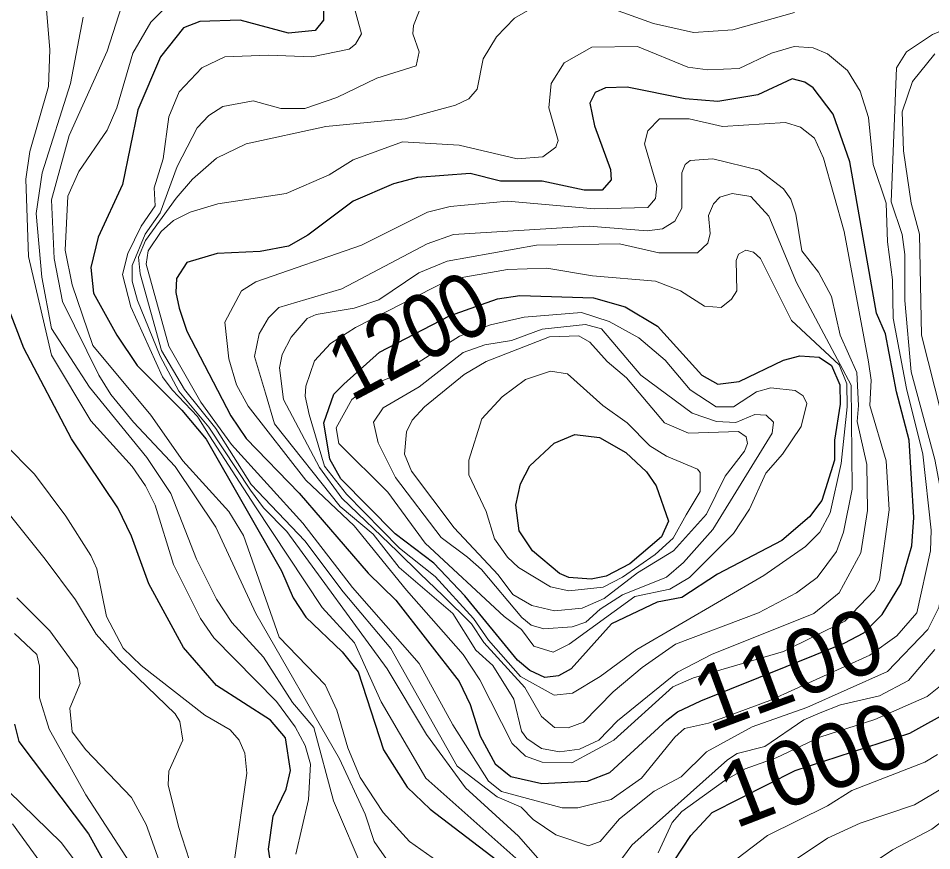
# Model space of a CAD drawing. Extents: x 577 to 602.9, y 7483.8 to 7511.6.
# Drawn here: x 583.887 to 585.016, y 7485.231 to 7486.258 of the extents above; entities that cross this region are included whole.
import ezdxf
from ezdxf.enums import TextEntityAlignment as Align

# ---------------------------------------------------------------- set-up
doc = ezdxf.new("R2010")
doc.units = 0
doc.header["$LTSCALE"] = 0.032
doc.layers.add('1', color=7, linetype='Continuous', lineweight=25)
doc.layers.add('2', color=7, linetype='Continuous', lineweight=13)
doc.layers.add('61', color=7, linetype='Continuous')

msp = doc.modelspace()

# ---------------------------------------------------------------- linework, layer by layer
at = {"layer": '1'}
for points in [[(584.7445, 7485.2779), (584.8469, 7485.3296), (584.9886, 7485.3757), (585.0411, 7485.4051), (585.0649, 7485.4329), (585.0848, 7485.464), (585.1246, 7485.5586), (585.1341, 7485.6063), (585.1246, 7485.6723), (585.0649, 7485.8552), (585.0649, 7485.8806), (585.0792, 7485.9482), (585.0824, 7485.9935), (585.0737, 7486.0508), (585.0554, 7486.0993), (585.053, 7486.1192), (585.0602, 7486.1446), (585.0697, 7486.1621), (585.088, 7486.1733), (585.1071, 7486.1788), (585.1588, 7486.1828), (585.2597, 7486.1987), (585.387, 7486.2329), (585.4824, 7486.2838)], [(584.2642, 7486.2671), (584.2642, 7486.256), (584.2539, 7486.2432), (584.2212, 7486.24), (584.1616, 7486.256), (584.1115, 7486.2544), (584.0916, 7486.2464), (584.063, 7486.2106), (584.0352, 7486.1454), (584.0161, 7486.0532), (583.9859, 7485.988), (583.9771, 7485.9506), (583.9803, 7485.9188), (584.0089, 7485.8671), (584.0344, 7485.8297), (584.0895, 7485.7747), (584.1193, 7485.7385), (584.2125, 7485.5761), (584.2268, 7485.5427), (584.2427, 7485.5188), (584.2876, 7485.4763), (584.3073, 7485.4514), (584.3386, 7485.3551), (584.3676, 7485.3089), (584.3962, 7485.2819), (584.4936, 7485.2072)], [(584.2117, 7485.1324), (584.1966, 7485.2326), (584.2022, 7485.2731), (584.2181, 7485.3065), (584.2236, 7485.3296), (584.2173, 7485.3701), (584.199, 7485.3916), (584.1322, 7485.4345), (584.0916, 7485.4815), (584.0487, 7485.5602), (584.0272, 7485.619), (584.0105, 7485.654), (583.9533, 7485.7391), (583.8944, 7485.8512), (583.8571, 7485.9466)], [(583.8825, 7485.3868), (583.8881, 7485.3654), (583.9739, 7485.2516), (584.0399, 7485.1324), (584.0527, 7485.0767), (584.0559, 7485.0035), (584.0726, 7484.9224), (584.0869, 7484.9018), (584.1258, 7484.8668), (584.1966, 7484.8175), (584.2252, 7484.7817), (584.2706, 7484.7157), (584.2785, 7484.6982), (584.2785, 7484.6537), (584.2682, 7484.6052), (584.2753, 7484.5781), (584.2857, 7484.5567), (584.3103, 7484.5304), (584.3238, 7484.5241), (584.3413, 7484.5249), (584.3962, 7484.5511), (584.4177, 7484.5678), (584.4375, 7484.5932), (584.4693, 7484.6211)], [(584.6976, 7485.2182), (584.7182, 7485.2493), (584.7445, 7485.2779)]]:
    msp.add_lwpolyline(points, dxfattribs=at)
for points in [[(584.7305, 7485.4157), (584.9073, 7485.487), (584.9317, 7485.4997), (584.9542, 7485.5222), (584.9775, 7485.5602), (584.991, 7485.6071), (584.9934, 7485.6421), (584.9878, 7485.7375), (584.9719, 7485.7971), (584.9584, 7485.8687), (584.9472, 7485.8941), (584.9146, 7486.081), (584.894, 7486.1399), (584.8693, 7486.1725), (584.859, 7486.1796), (584.8431, 7486.1836), (584.8009, 7486.1637), (584.7516, 7486.1558), (584.7111, 7486.1589), (584.6395, 7486.1733), (584.6125, 7486.1725), (584.5998, 7486.1669), (584.5934, 7486.1534), (584.599, 7486.1255), (584.6188, 7486.0715), (584.6196, 7486.0587), (584.6085, 7486.046), (584.5862, 7486.046), (584.5345, 7486.0572), (584.4829, 7486.0572), (584.4455, 7486.0667), (584.3803, 7486.0619), (584.3509, 7486.054), (584.3008, 7486.0325), (584.2451, 7485.9904), (584.2212, 7485.9768), (584.1863, 7485.9705), (584.133, 7485.9681), (584.0956, 7485.957), (584.0829, 7485.9371), (584.0821, 7485.9196), (584.0861, 7485.9005), (584.0956, 7485.8719), (584.1497, 7485.7677), (584.1687, 7485.7394), (584.2342, 7485.672), (584.3197, 7485.5733), (584.3538, 7485.5401), (584.432, 7485.4395), (584.4456, 7485.4111), (584.4578, 7485.3721), (584.4764, 7485.3379), (584.4959, 7485.3222), (584.534, 7485.3134), (584.5906, 7485.3164), (584.618, 7485.3271), (584.6883, 7485.3916), (584.7015, 7485.4019)], [(584.2896, 7485.8068), (584.3336, 7485.846), (584.4198, 7485.8911), (584.4792, 7485.9121), (584.5069, 7485.916), (584.5979, 7485.9131), (584.6371, 7485.9021), (584.6769, 7485.8782), (584.7318, 7485.8178), (584.7516, 7485.8067), (584.7779, 7485.8099), (584.8327, 7485.8361), (584.8526, 7485.8417), (584.8765, 7485.8401), (584.8916, 7485.8297), (584.9019, 7485.8059), (584.9027, 7485.782), (584.8956, 7485.7375), (584.8956, 7485.7128), (584.8797, 7485.6628), (584.8645, 7485.6429), (584.8304, 7485.6134), (584.7508, 7485.5721), (584.7071, 7485.5433), (584.6764, 7485.5375), (584.6199, 7485.5107), (584.5701, 7485.4552), (584.5548, 7485.4465), (584.5376, 7485.4446), (584.5194, 7485.4532), (584.5041, 7485.4657), (584.439, 7485.5452), (584.4006, 7485.5854), (584.3528, 7485.6219), (584.2857, 7485.6899), (584.2723, 7485.7138), (584.2647, 7485.7589), (584.2771, 7485.7943)], [(584.5491, 7485.7339), (584.5749, 7485.7445), (584.6053, 7485.7407), (584.6379, 7485.7224), (584.6634, 7485.6985), (584.6753, 7485.681), (584.6904, 7485.6373), (584.6817, 7485.6182), (584.6427, 7485.5848), (584.6133, 7485.5697), (584.595, 7485.5657), (584.5672, 7485.5681), (584.556, 7485.5729), (584.5226, 7485.6007), (584.5059, 7485.6254), (584.5019, 7485.6572), (584.5075, 7485.6834), (584.5194, 7485.7057)]]:
    msp.add_lwpolyline(points, close=True, dxfattribs=at)
at = {"layer": '2'}
for points in [[(584.0256, 7486.3068), (583.997, 7486.2178), (583.9501, 7486.1136)], [(584.2292, 7485.3836), (584.2061, 7485.4147), (584.129, 7485.4934), (584.1123, 7485.5172), (584.0789, 7485.584), (584.0566, 7485.6572), (584.0447, 7485.681), (584.028, 7485.7049), (583.9771, 7485.7614), (583.9286, 7485.8425), (583.9, 7485.9641), (583.8968, 7486.0595), (583.9016, 7486.0937), (583.9246, 7486.174), (583.9262, 7486.2194), (583.9207, 7486.2893)], [(584.2984, 7486.2862), (584.3111, 7486.2393), (584.3039, 7486.2265), (584.296, 7486.2202), (584.2499, 7486.2106), (584.1966, 7486.213), (584.1425, 7486.2106), (584.1139, 7486.1971), (584.0861, 7486.1677), (584.0733, 7486.1367), (584.0662, 7486.085), (584.0551, 7486.0492), (584.0566, 7486.0269), (584.0392, 7486.0015), (584.0225, 7485.9681), (584.0161, 7485.9419), (584.0264, 7485.9021), (584.0653, 7485.8156), (584.0776, 7485.7996), (584.1088, 7485.7668), (584.1237, 7485.7427), (584.1796, 7485.6565), (584.2629, 7485.531), (584.3026, 7485.4872), (584.3355, 7485.4145), (584.3906, 7485.32), (584.5242, 7485.2015)], [(584.533, 7486.2774), (584.5004, 7486.2583), (584.4781, 7486.2353), (584.4614, 7486.2082), (584.4542, 7486.1709), (584.4439, 7486.1589), (584.4272, 7486.151), (584.3652, 7486.1343), (584.2674, 7486.1247), (584.1688, 7486.1033), (584.1322, 7486.0858), (584.1024, 7486.0596), (584.0825, 7486.0363), (584.0446, 7485.9841), (584.0358, 7485.9632), (584.0378, 7485.9428), (584.0642, 7485.848), (584.0926, 7485.7999), (584.1312, 7485.7518), (584.1752, 7485.6827), (584.2412, 7485.613), (584.2886, 7485.55), (584.3475, 7485.4803), (584.4296, 7485.3351), (584.4789, 7485.297), (584.5083, 7485.2842), (584.5234, 7485.2691), (584.5512, 7485.2501), (584.5918, 7485.2365), (584.6061, 7485.2421)], [(584.4336, 7485.1976), (584.3707, 7485.2421), (584.3381, 7485.2779), (584.3095, 7485.3208), (584.2944, 7485.3574), (584.2809, 7485.4043), (584.2666, 7485.4353), (584.2097, 7485.4942), (584.1656, 7485.6198), (584.1473, 7485.6492), (584.0908, 7485.7121), (584.0511, 7485.7685), (583.9795, 7485.8544), (583.9541, 7485.9291), (583.9453, 7485.9721), (583.9485, 7486.0389), (583.962, 7486.0691), (583.997, 7486.12), (584.0089, 7486.1478), (584.0288, 7486.2154), (584.0511, 7486.2536), (584.0741, 7486.2766)], [(584.3914, 7485.3741), (584.3429, 7485.4552), (584.2189, 7485.6246), (584.1902, 7485.654), (584.1741, 7485.6757), (584.1229, 7485.7537), (584.0858, 7485.798), (584.0627, 7485.841), (584.0347, 7485.91), (584.0282, 7485.9336), (584.0282, 7485.9531), (584.0442, 7485.9918), (584.0627, 7486.0181), (584.0838, 7486.0753), (584.1083, 7486.1232), (584.1226, 7486.1383), (584.1401, 7486.1494), (584.1775, 7486.1566), (584.2117, 7486.147), (584.2411, 7486.147), (584.2809, 7486.1605), (584.3302, 7486.1844), (584.3787, 7486.1995), (584.3827, 7486.217), (584.3747, 7486.2393), (584.3755, 7486.2496), (584.3827, 7486.2671)], [(584.6061, 7485.2421), (584.63, 7485.2699), (584.6729, 7485.3041), (584.7063, 7485.3216), (584.7373, 7485.3526), (584.7938, 7485.3836), (584.8614, 7485.4075), (584.9608, 7485.452), (585.0109, 7485.5037), (585.0244, 7485.5308), (585.0355, 7485.5936), (585.0363, 7485.6246), (585.0196, 7485.7136), (584.9902, 7485.8218), (584.9822, 7485.9101), (584.9822, 7485.9665), (584.9791, 7485.9912), (584.9655, 7486.0317), (584.9719, 7486.1971), (584.9846, 7486.217), (585.0164, 7486.2385), (585.0435, 7486.2496), (585.0824, 7486.2727)], [(584.8463, 7486.2655), (584.7699, 7486.244), (584.7214, 7486.2408), (584.6721, 7486.252), (584.618, 7486.2711)], [(584.3159, 7485.2008), (584.2769, 7485.2922), (584.2523, 7485.3828), (584.226, 7485.4134), (584.1901, 7485.4696), (584.1513, 7485.5125), (584.1322, 7485.5411), (584.1075, 7485.5904), (584.0757, 7485.6715), (584.0463, 7485.716), (583.9755, 7485.8027), (583.9286, 7485.8752), (583.9163, 7485.9387), (583.9095, 7486.0174), (583.9167, 7486.0675), (583.9517, 7486.178), (583.9676, 7486.2599)], [(585.0196, 7486.2146), (584.9918, 7486.1804), (584.9791, 7486.1428), (584.9806, 7486.0947), (584.9902, 7486.0301), (585.0005, 7485.992), (585.0029, 7485.8671), (585.0602, 7485.6413)], [(583.9501, 7486.1136), (583.9286, 7486.0341), (583.9318, 7485.9617), (583.9421, 7485.9085), (583.9867, 7485.8178), (584.0018, 7485.794), (584.0296, 7485.7598), (584.0813, 7485.7049), (584.1314, 7485.6301), (584.1807, 7485.5236), (584.2841, 7485.3439), (584.3159, 7485.2755), (584.327, 7485.2421), (584.3652, 7485.1872)], [(583.8698, 7485.7335), (583.9072, 7485.6954), (583.9461, 7485.6437), (583.9771, 7485.5952), (583.9843, 7485.5785), (583.9962, 7485.5196), (584.0169, 7485.4807), (584.0392, 7485.4592), (584.1179, 7485.398), (584.1489, 7485.3797), (584.16, 7485.3669), (584.1672, 7485.351), (584.1696, 7485.3264), (584.1537, 7485.2135), (584.1552, 7485.1666), (584.1727, 7485.1157), (584.1918, 7485.0759), (584.195, 7485.0242), (584.1918, 7484.9765), (584.195, 7484.9511), (584.2125, 7484.9065), (584.2562, 7484.8397), (584.2896, 7484.8063)], [(584.1171, 7485.1626), (584.0853, 7485.2604), (584.0726, 7485.3121), (584.0733, 7485.3288), (584.0908, 7485.3669), (584.0869, 7485.39), (584.0813, 7485.3995), (584.0121, 7485.4663), (583.9835, 7485.4981), (583.958, 7485.5403), (583.9207, 7485.5904), (583.8761, 7485.6461)], [(583.8857, 7485.5427), (583.9262, 7485.5021), (583.9604, 7485.4552), (583.9636, 7485.4369), (583.9509, 7485.4067), (583.9541, 7485.3773), (583.9708, 7485.355), (584.0272, 7485.2962), (584.0455, 7485.2628), (584.0853, 7485.1515), (584.1044, 7485.0338), (584.133, 7484.9503), (584.1584, 7484.9065), (584.3027, 7484.7481), (584.3222, 7484.7181), (584.3397, 7484.6632)], [(584.2976, 7484.7054), (584.2634, 7484.7682), (584.2236, 7484.8127), (584.1592, 7484.8636), (584.1155, 7484.9121), (584.1028, 7484.9328), (584.0598, 7485.1371), (584.0256, 7485.2151), (583.9708, 7485.2994), (583.9254, 7485.3805), (583.9135, 7485.4194), (583.9135, 7485.4584), (583.9103, 7485.4727), (583.8825, 7485.4989)], [(585.0196, 7485.4791), (584.987, 7485.4409), (584.9512, 7485.4218), (584.9031, 7485.4108), (584.8776, 7485.4007), (584.8575, 7485.3922), (584.8094, 7485.3591), (584.7753, 7485.3506), (584.7633, 7485.3426), (584.6451, 7485.2373), (584.6093, 7485.1888), (584.5966, 7485.1793), (584.5727, 7485.1785), (584.5528, 7485.1944), (584.5051, 7485.2485), (584.4399, 7485.3081), (584.3914, 7485.3741)], [(584.6777, 7485.2278), (584.6952, 7485.2652), (584.707, 7485.2791), (584.7602, 7485.3174), (584.7851, 7485.3315), (584.8234, 7485.3453), (584.8774, 7485.3708), (584.9452, 7485.3927), (585.0101, 7485.421), (585.0387, 7485.4441)], [(584.23, 7485.2262), (584.2459, 7485.2938), (584.2483, 7485.3375), (584.2419, 7485.3606), (584.2292, 7485.3836)], [(585.0228, 7485.3495), (585.0069, 7485.3399), (584.917, 7485.3049), (584.8868, 7485.2858), (584.8129, 7485.2493), (584.7747, 7485.2206), (584.7397, 7485.1856), (584.7158, 7485.153), (584.6371, 7485.0107), (584.5823, 7484.9431), (584.552, 7484.9161), (584.5298, 7484.9049), (584.5012, 7484.897), (584.4781, 7484.8962), (584.4511, 7484.9018)], [(584.8296, 7485.2079), (584.8868, 7485.2461), (584.9274, 7485.2644), (584.9942, 7485.2874), (585.0427, 7485.3161)], [(584.2284, 7484.6871), (584.2181, 7484.7141), (584.1902, 7484.7602), (584.1036, 7484.8421), (584.0829, 7484.8564), (584.0638, 7484.8787), (584.0328, 7484.9431), (584.0201, 7484.9924), (583.993, 7485.1435), (583.9652, 7485.2079), (583.9406, 7485.2405), (583.8753, 7485.3041)], [(585.0673, 7485.2962), (585.0156, 7485.2572), (584.9671, 7485.2318), (584.8439, 7485.1491)], [(583.8801, 7485.2636), (583.9406, 7485.1801), (583.9708, 7485.1029), (584.0137, 7484.9503), (584.063, 7484.8541), (584.0837, 7484.8207), (584.1282, 7484.7793), (584.1664, 7484.7332), (584.1918, 7484.66)]]:
    msp.add_lwpolyline(points, dxfattribs=at)
for points in [[(584.2387, 7485.6349), (584.3, 7485.5554), (584.3827, 7485.4616), (584.424, 7485.386), (584.4683, 7485.3166), (584.4843, 7485.3037), (584.5592, 7485.2835), (584.5783, 7485.2835), (584.6196, 7485.2938), (584.657, 7485.32), (584.6984, 7485.3709), (584.7103, 7485.3813), (584.7398, 7485.3882), (584.8157, 7485.416), (584.9393, 7485.4719), (584.9727, 7485.4958), (584.9973, 7485.5244), (585.014, 7485.6007), (585.0148, 7485.6262), (585.0046, 7485.72), (584.9844, 7485.8012), (584.9679, 7485.8882), (584.9671, 7485.9355), (584.9608, 7485.9824), (584.9592, 7486.0301), (584.9433, 7486.0778), (584.9377, 7486.1359), (584.9274, 7486.1685), (584.9115, 7486.1939), (584.8868, 7486.2146), (584.8693, 7486.2218), (584.8455, 7486.2233), (584.8176, 7486.2154), (584.7779, 7486.1963), (584.7389, 7486.1947), (584.7143, 7486.1979), (584.6522, 7486.2233), (584.5958, 7486.2226), (584.5616, 7486.2035), (584.5457, 7486.178), (584.5425, 7486.1478), (584.5544, 7486.1073), (584.5512, 7486.0993), (584.5353, 7486.0874), (584.5035, 7486.085), (584.432, 7486.1017), (584.362, 7486.1057), (584.3008, 7486.0834), (584.2713, 7486.0651), (584.2181, 7486.042), (584.1338, 7486.0293), (584.0996, 7486.019), (584.0789, 7486.0087), (584.0638, 7485.9951), (584.0479, 7485.9713), (584.0455, 7485.9546), (584.0733, 7485.8536), (584.1127, 7485.7844), (584.1508, 7485.7322)], [(584.9406, 7485.8116), (584.9376, 7485.8341), (584.9075, 7485.9951), (584.882, 7486.0858), (584.8709, 7486.1104), (584.8534, 7486.124), (584.8351, 7486.1295), (584.7572, 7486.1247), (584.7158, 7486.1343), (584.6793, 7486.1343), (584.665, 7486.1192), (584.661, 7486.1033), (584.6761, 7486.0516), (584.6745, 7486.0357), (584.665, 7486.0246), (584.599, 7486.023), (584.4916, 7486.0325), (584.4208, 7486.0261), (584.393, 7486.019), (584.3111, 7485.9784), (584.1807, 7485.9331), (584.1632, 7485.922), (584.1425, 7485.883), (584.1473, 7485.8377), (584.1568, 7485.8059), (584.1712, 7485.7796), (584.2427, 7485.6882), (584.3024, 7485.6317), (584.3668, 7485.5522), (584.4367, 7485.4727), (584.4574, 7485.4417), (584.4972, 7485.363), (584.5139, 7485.3471), (584.5345, 7485.3399), (584.5711, 7485.3391), (584.6228, 7485.3669), (584.696, 7485.4329), (584.7214, 7485.4441), (584.8327, 7485.4767), (584.9083, 7485.5141), (584.9449, 7485.5522), (584.9512, 7485.5649), (584.9631, 7485.6516), (584.9592, 7485.7121), (584.9393, 7485.7804)], [(584.9253, 7485.7804), (584.9234, 7485.7606), (584.9353, 7485.7073), (584.9361, 7485.6508), (584.9282, 7485.5983), (584.9011, 7485.549), (584.8701, 7485.5236), (584.7437, 7485.4727), (584.7014, 7485.4512), (584.6276, 7485.3908), (584.6045, 7485.3669), (584.5807, 7485.3558), (584.556, 7485.3526), (584.5338, 7485.3566), (584.5155, 7485.3693), (584.5091, 7485.3781), (584.4996, 7485.4178), (584.4733, 7485.4592), (584.4526, 7485.4783), (584.424, 7485.5236), (584.358, 7485.5801), (584.3256, 7485.6215), (584.2851, 7485.6557), (584.204, 7485.7576), (584.1926, 7485.7955), (584.1791, 7485.8409), (584.1847, 7485.8687), (584.1966, 7485.8886), (584.2093, 7485.9013), (584.2872, 7485.9244), (584.3922, 7485.98), (584.4248, 7485.9912), (584.5926, 7486.0015), (584.6642, 7485.9959), (584.6832, 7485.9983), (584.6984, 7486.0079), (584.7071, 7486.0238), (584.7071, 7486.0675), (584.7111, 7486.0778), (584.7174, 7486.0826), (584.7453, 7486.085), (584.8025, 7486.0707), (584.8327, 7486.0476), (584.8415, 7486.0349), (584.8478, 7486.0166), (584.855, 7485.9713), (584.8757, 7485.945), (584.8916, 7485.9148), (584.9027, 7485.8671), (584.9229, 7485.821)], [(584.2872, 7485.6659), (584.3558, 7485.6002), (584.3839, 7485.5724), (584.4118, 7485.5457), (584.4471, 7485.5105), (584.4624, 7485.4875), (584.5131, 7485.4321), (584.5338, 7485.3964), (584.5497, 7485.3828), (584.5664, 7485.3821), (584.5854, 7485.3892), (584.622, 7485.4266), (584.6578, 7485.4568), (584.6992, 7485.4854), (584.8017, 7485.5244), (584.8486, 7485.549), (584.8741, 7485.5681), (584.8979, 7485.5999), (584.9067, 7485.6238), (584.9172, 7485.6768), (584.9159, 7485.8055), (584.8486, 7485.9323), (584.8145, 7486.0142), (584.7922, 7486.0381), (584.7691, 7486.042), (584.754, 7486.0373), (584.7461, 7486.0293), (584.7397, 7486.015), (584.7421, 7485.9927), (584.7389, 7485.9808), (584.7262, 7485.9689), (584.6785, 7485.9689), (584.63, 7485.98), (584.5274, 7485.9784), (584.4169, 7485.9586), (584.3819, 7485.9442), (584.3326, 7485.9108), (584.3024, 7485.9005), (584.2554, 7485.8926), (584.2443, 7485.8878), (584.2244, 7485.8647), (584.2133, 7485.8433), (584.2101, 7485.8266), (584.2149, 7485.7876), (584.2593, 7485.7038)], [(584.2929, 7485.6706), (584.2655, 7485.7053), (584.2467, 7485.7693), (584.2419, 7485.7916), (584.2427, 7485.8043), (584.2531, 7485.8353), (584.2729, 7485.8568), (584.3039, 7485.8767), (584.4192, 7485.9355), (584.4916, 7485.9482), (584.5401, 7485.9498), (584.5966, 7485.9403), (584.6745, 7485.9339), (584.7055, 7485.922), (584.7349, 7485.9029), (584.7556, 7485.9013), (584.7683, 7485.9116), (584.7747, 7485.922), (584.7739, 7485.9594), (584.7771, 7485.9673), (584.7858, 7485.9721), (584.7954, 7485.9697), (584.8041, 7485.9617), (584.8423, 7485.8854), (584.9012, 7485.8303), (584.9107, 7485.807), (584.9111, 7485.7785), (584.9038, 7485.7085), (584.89, 7485.6476), (584.8773, 7485.6238), (584.8598, 7485.6063), (584.8081, 7485.5705), (584.6514, 7485.4791), (584.6061, 7485.4457), (584.5719, 7485.425), (584.5493, 7485.4225), (584.5078, 7485.4458), (584.4682, 7485.4906), (584.4497, 7485.5172), (584.4023, 7485.5691), (584.3582, 7485.6041)], [(584.6922, 7485.5533), (584.649, 7485.5446), (584.5679, 7485.4854), (584.5481, 7485.4759), (584.5242, 7485.483), (584.5091, 7485.5037), (584.4876, 7485.5196), (584.3898, 7485.6103), (584.3437, 7485.6731), (584.2833, 7485.7335), (584.2801, 7485.7526), (584.2992, 7485.7876), (584.3209, 7485.804), (584.3619, 7485.8211), (584.4325, 7485.8658), (584.4708, 7485.88), (584.5123, 7485.8894), (584.5831, 7485.8949), (584.6172, 7485.8838), (584.6538, 7485.8639), (584.6864, 7485.8361), (584.7174, 7485.7995), (584.7492, 7485.7788), (584.7707, 7485.7788), (584.7993, 7485.7971), (584.8168, 7485.8019), (584.8471, 7485.7987), (584.8566, 7485.7924), (584.8614, 7485.7828), (584.8542, 7485.7542), (584.8311, 7485.72), (584.8105, 7485.6969), (584.7906, 7485.6524), (584.7707, 7485.6222), (584.7166, 7485.5681)], [(584.4423, 7485.5928), (584.4596, 7485.5778), (584.5093, 7485.5185), (584.521, 7485.509), (584.5364, 7485.5046), (584.5715, 7485.5068), (584.5884, 7485.5127), (584.6059, 7485.5288), (584.6338, 7485.5463), (584.6879, 7485.5683), (584.7091, 7485.5866), (584.7453, 7485.627), (584.8184, 7485.7462), (584.82, 7485.7598), (584.8113, 7485.7685), (584.797, 7485.769), (584.7736, 7485.7594), (584.7499, 7485.7603), (584.7198, 7485.7709), (584.6562, 7485.8178), (584.6077, 7485.8751), (584.5878, 7485.8801), (584.5345, 7485.8743), (584.4964, 7485.8607), (584.4638, 7485.8552), (584.4367, 7485.8456), (584.3827, 7485.8035), (584.3381, 7485.7773), (584.3262, 7485.7598), (584.3318, 7485.7343), (584.3532, 7485.6914), (584.4097, 7485.6174)], [(584.7771, 7485.748), (584.7151, 7485.7462), (584.6856, 7485.759), (584.6387, 7485.8146), (584.6149, 7485.8345), (584.5934, 7485.8584), (584.5799, 7485.8663), (584.5433, 7485.8652), (584.4654, 7485.8345), (584.4383, 7485.8186), (584.389, 7485.7788), (584.3739, 7485.7621), (584.3668, 7485.7478), (584.3644, 7485.72), (584.3731, 7485.6993), (584.4259, 7485.6291), (584.4801, 7485.5712), (584.4983, 7485.5471), (584.5218, 7485.5332), (584.5497, 7485.5268), (584.5838, 7485.53), (584.6109, 7485.5419), (584.6522, 7485.5737), (584.6968, 7485.6007), (584.7373, 7485.6461), (584.7604, 7485.693), (584.7842, 7485.724), (584.7882, 7485.7335), (584.7866, 7485.7415)], [(584.7122, 7485.6451), (584.6961, 7485.6165), (584.6741, 7485.5961), (584.6338, 7485.5684), (584.6098, 7485.5558), (584.5672, 7485.5514), (584.5449, 7485.5562), (584.5051, 7485.5801), (584.4916, 7485.5928), (584.4757, 7485.6158), (584.4654, 7485.6492), (584.4439, 7485.6946), (584.4439, 7485.7128), (584.4598, 7485.7637), (584.4852, 7485.7908), (584.5139, 7485.8122), (584.5449, 7485.8226), (584.5656, 7485.8194), (584.6093, 7485.7804), (584.6395, 7485.759), (584.6673, 7485.7303), (584.688, 7485.7176), (584.7262, 7485.7017), (584.7294, 7485.6977), (584.7294, 7485.6739)]]:
    msp.add_lwpolyline(points, close=True, dxfattribs=at)

# ---------------------------------------------------------------- texts
at = {"layer": '61', "width": 0.85}
msp.add_text('1200', height=0.08, rotation=28.014, dxfattribs=at).set_placement((584.3883, 7485.8317), align=Align.CENTER)
at = {"layer": '61'}
for s, rotation, p in [('1100', 20.346, (584.852, 7485.4175)), ('1000', 21.183, (584.8837, 7485.3003))]:
    msp.add_text(s, height=0.08, rotation=rotation, dxfattribs=at).set_placement(p, align=Align.CENTER)

doc.saveas('drawing.dxf')
